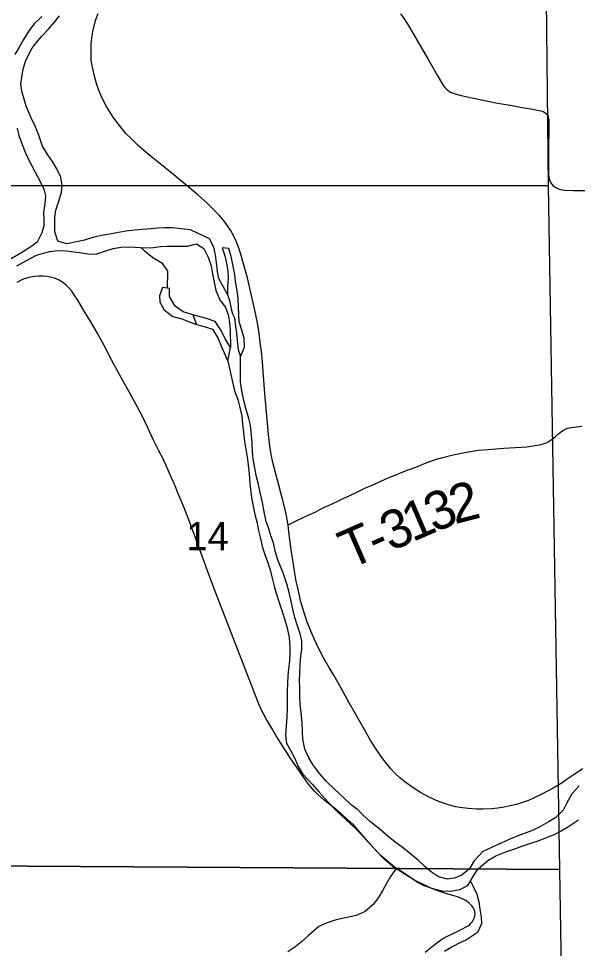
# Model space of a CAD drawing. Extents: x 1874609 to 2204689, y 815661 to 1281160.
# Drawn here: x 2036554 to 2040908, y 944638 to 951876 of the extents above; entities that cross this region are included whole.
import ezdxf

# ---------------------------------------------------------------- set-up
doc = ezdxf.new("R2010")
doc.units = 0
for name, color, linetype in [('GM_X_County_Road', 7, 'Continuous'), ('GM_X_Major_River', 7, 'Continuous'), ('GM_X_Minor_River', 7, 'Continuous'), ('GM_X_Section', 7, 'Continuous'), ('GM_X_Section_Text', 7, 'Continuous'), ('GM_X_Township_Road', 7, 'Continuous'), ('GM_X_Township_Road_Text', 7, 'Continuous')]:
    doc.layers.add(name, color=color, linetype=linetype)

msp = doc.modelspace()

# ---------------------------------------------------------------- linework, layer by layer
at = {"layer": 'GM_X_County_Road'}
for points in [[(2038653.1, 947935.4), (2038651.4, 947946), (2038643.1, 947991.6), (2038630.2, 948054.6), (2038611.3, 948134.3), (2038569.6, 948293.1), (2038536.1, 948420), (2038521.6, 948483.6), (2038513, 948531.4), (2038503, 948612.8), (2038482.2, 948841.4), (2038469.8, 948988.6), (2038455.6, 949201.3), (2038447.1, 949285.7), (2038436.9, 949353.8), (2038427.1, 949428.4), (2038414.8, 949507.1), (2038394.3, 949607.5), (2038368.8, 949721.7), (2038338.2, 949857.8), (2038312.6, 949948.1), (2038282.9, 950051.2), (2038268.2, 950097.8), (2038250.1, 950143.2), (2038228.7, 950187), (2038204.2, 950229.4), (2038177.1, 950270.1), (2038147.6, 950309.1), (2038115.9, 950346.4), (2038070.8, 950393.5), (2038023, 950438.1), (2037998.8, 950460), (2037950.1, 950502.9), (2037762.3, 950658.7), (2037547.6, 950833.9), (2037486.5, 950888), (2037427.4, 950944.5), (2037393.3, 950980.1), (2037361.1, 951017.6), (2037330.5, 951056.4), (2037291.5, 951109.4), (2037264.1, 951150.4), (2037238.9, 951192.7), (2037215.9, 951236), (2037194.7, 951280), (2037176.1, 951324.9), (2037161.1, 951370.7), (2037148.2, 951416.7), (2037136.8, 951462.6), (2037124.7, 951523.1), (2037122.2, 951537.9), (2037120.7, 951551.7), (2037120, 951565.2), (2037118.7, 951594.4), (2037119.2, 951658.8), (2037119.8, 951675.7), (2037124.6, 951725.2), (2037132.8, 951774.1), (2037143.5, 951822.4), (2037156.9, 951870), (2037173.2, 951916.8)], [(2040951, 946034.5), (2040882.4, 945990.4), (2040828.8, 945955.2), (2040788, 945928), (2040717.9, 945885.6), (2040675, 945861.3), (2040631.2, 945838.6), (2040572, 945809.9), (2040526.5, 945790.5), (2040480, 945773.5), (2040432.7, 945759), (2040384.7, 945746.9), (2040336.2, 945737.2), (2040287.3, 945729.7), (2040238, 945725.1), (2040172.2, 945722.4), (2040122.8, 945723), (2040057, 945727), (2039991.5, 945734.5), (2039958.9, 945740.3), (2039895.1, 945757.4), (2039848.2, 945773), (2039802.2, 945791.4), (2039743, 945820.4), (2039685.1, 945851.7), (2039642.7, 945877), (2039601.7, 945904.7), (2039562.3, 945934.7), (2039524.6, 945966.8), (2039488.4, 946000.5), (2039454.2, 946036.3), (2039421.8, 946073.6), (2039391.5, 946112.7), (2039344.4, 946180.2), (2039300.7, 946249.8), (2039243.3, 946349.4), (2039130.6, 946549.6), (2039066.3, 946663.9), (2039009.8, 946763.9), (2038976, 946819.8), (2038927, 946905.4), (2038887.9, 946980.3), (2038858.9, 947043.3), (2038833.4, 947102.9), (2038799.3, 947186.3), (2038770.4, 947276.6), (2038753.4, 947336.1), (2038731.3, 947431.5), (2038717.6, 947497.9), (2038704, 947574.5), (2038692.1, 947647.7), (2038680.2, 947722.6), (2038662.5, 947859.4), (2038657.6, 947905.7), (2038653.7, 947932), (2038653.1, 947935.4)]]:
    msp.add_lwpolyline(points, dxfattribs=at)
at = {"layer": 'GM_X_Major_River'}
msp.add_line((2037911.1, 949570.2), (2037941.2, 949494.2), dxfattribs=at)
for points in [[(2036735.8, 951892.7), (2036675.8, 951834.6), (2036633.8, 951780.5), (2036591.9, 951712.3), (2036557.9, 951654.2), (2036525.9, 951596.1)], [(2037892.4, 950232.8), (2037820.3, 950240.7), (2037752.3, 950246.6), (2037690.2, 950246.5), (2037638.2, 950244.4), (2037586.2, 950240.4), (2037458.1, 950228.2), (2037392, 950220.1), (2037332, 950210), (2037266, 950197.9), (2037211.9, 950189.8), (2037139.9, 950175.7), (2037067.9, 950151.5), (2037005.8, 950137.4), (2036929.8, 950123.3), (2036859.7, 950143.2), (2036837.6, 950217.3), (2036835.6, 950269.3), (2036835.5, 950327.4), (2036845.5, 950385.4), (2036867.4, 950455.5), (2036887.3, 950525.6), (2036893.3, 950579.7), (2036883.2, 950641.8), (2036853.1, 950707.8), (2036817, 950763.8), (2036781, 950815.8), (2036740.9, 950883.8), (2036714.8, 950961.8), (2036686.7, 951033.8), (2036648.6, 951109.9), (2036614.4, 951193.9), (2036596.4, 951249.9), (2036580.3, 951311.9), (2036572.2, 951368), (2036578.2, 951420), (2036590.1, 951484.1), (2036610.1, 951550.2), (2036652, 951636.3), (2036690, 951688.5), (2036736, 951740.6), (2036783.9, 951790.7), (2036833.9, 951848.8), (2036873.9, 951898.9)], [(2036542.6, 951023.6), (2036556.6, 950965.6), (2036580.7, 950895.6), (2036604.8, 950837.5), (2036636.9, 950769.5), (2036721.1, 950607.5), (2036751.2, 950549.5), (2036763.3, 950495.4), (2036757.3, 950435.4), (2036749.4, 950367.3), (2036751.5, 950313.2), (2036749.5, 950261.2), (2036735.6, 950207.1), (2036699.6, 950135), (2036641.6, 950094.9), (2036571.6, 950048.8), (2036491.6, 950004.6)], [(2038182.1, 949727.5), (2038114.3, 949851.8), (2038103.8, 949907.8), (2038095.2, 949973.8), (2038088.7, 950035.9), (2038074.1, 950097.9), (2038041.5, 950161.7), (2037892.4, 950232.8)], [(2036539.7, 949950.6), (2036591.7, 949980.7), (2036643.7, 950008.8), (2036693.7, 950034.9), (2036747.7, 950051), (2036797.8, 950063.1), (2036859.8, 950071.2), (2036923.9, 950067.3), (2036981.9, 950061.3), (2037048, 950051.4), (2037110, 950043.5), (2037164.1, 950045.6), (2037234.1, 950067.7), (2037290.1, 950085.8), (2037352.1, 950097.9), (2037418.2, 950100), (2037500.3, 950094.1), (2037554.3, 950092.2), (2037604.3, 950094.3), (2037658.4, 950102.3), (2037710.4, 950104.4), (2037870.5, 950104.6), (2037940.6, 950122.8)], [(2037940.6, 950122.8), (2037998.1, 950085.1), (2038030.7, 950019.3), (2038053.4, 949951.4), (2038063.9, 949889.4), (2038076.5, 949823.4), (2038091.1, 949759.5), (2038121.8, 949685.6), (2038166.4, 949627.9), (2038186.9, 949572), (2038196.3, 949509.5), (2038202.4, 949450.4), (2038205.2, 949315.8)], [(2038284, 949246.4), (2038315.3, 949318.8), (2038310.7, 949384.8), (2038292.1, 949450.8), (2038273.5, 949514.7), (2038271.1, 949568.8), (2038268.5, 949630.9), (2038265.9, 949701), (2038255.2, 949773), (2038244.7, 949829), (2038238.2, 949883), (2038225.6, 949949), (2038210.9, 950023), (2038192.3, 950086.9), (2038140.2, 950092.5), (2038160.8, 950030.5), (2038175.4, 949958.6), (2038183.9, 949906.5), (2038186.4, 949856.5), (2038182.9, 949792.4), (2038182.1, 949727.5)], [(2038182.1, 949727.5), (2038196.3, 949680.6), (2038210.6, 949617.5), (2038220.8, 949578.8), (2038235, 949546.2), (2038243.2, 949479), (2038251.3, 949428), (2038257.4, 949369), (2038263.5, 949299.7), (2038284, 949246.4)], [(2038205.2, 949315.8), (2038164.6, 949383.5), (2038132, 949447.3), (2038085.3, 949517), (2038017, 949542.4), (2037911.1, 949570.2)], [(2037941.2, 949494.2), (2037999.5, 949480.2), (2038065.8, 949458.7), (2038108.5, 949387), (2038129, 949333.1), (2038155.6, 949273.2), (2038184.2, 949209.4)], [(2038184.2, 949209.4), (2038205.2, 949315.8)], [(2040920.9, 945903.1), (2040865.4, 945840.5), (2040822, 945766), (2040796.5, 945713.6), (2040738.9, 945657), (2040687.1, 945624.5), (2040615.4, 945583.8), (2040563.6, 945557.2), (2040507.7, 945536.7), (2040455.8, 945518.2), (2040380, 945489.4), (2040314.2, 945456.8), (2040238.4, 945424), (2040170.7, 945391.3), (2040103.2, 945320.6), (2040063.8, 945254.1), (2040002.1, 945205.5), (2039948.3, 945184.9), (2039896.3, 945176.4), (2039826, 945193.8), (2039771.6, 945231.4), (2039721.2, 945273), (2039668.7, 945322.6), (2039598.1, 945382), (2039543.7, 945425.6), (2039487.2, 945465.2), (2039432.8, 945508.7), (2039370.2, 945562.2), (2039299.6, 945619.7), (2039247.1, 945667.3), (2039196.6, 945716.9), (2039146.2, 945756.5), (2039083.6, 945814), (2039017, 945875.5), (2038950.4, 945939), (2038901.8, 945996.7), (2038847.1, 946068.3), (2038816.6, 946120.1), (2038784, 946187.9), (2038769.2, 946265.9), (2038766.7, 946330), (2038762.1, 946396), (2038755.4, 946472.1), (2038748.8, 946540.1), (2038744.3, 946592.2), (2038745.7, 946660.3), (2038743.1, 946724.4), (2038744.6, 946782.5), (2038748, 946850.7), (2038753.4, 946912.8), (2038760.9, 946967), (2038760.3, 947035.1), (2038747.8, 947087), (2038723.2, 947156.9), (2038706.7, 947214.9), (2038692.2, 947268.8), (2038679.6, 947328.8), (2038660.9, 947408.8), (2038644.2, 947476.8), (2038617.5, 947554.6), (2038595, 947610.5), (2038574.5, 947662.4), (2038553.9, 947730.3), (2038539.3, 947794.3), (2038518.7, 947850.2), (2038504.2, 947904.2), (2038483.7, 947962.1), (2038467, 948036), (2038454.4, 948108), (2038435.6, 948188), (2038423.1, 948248), (2038408.5, 948310), (2038395.9, 948375.9), (2038385.4, 948429.9), (2038376.8, 948498), (2038374, 948578.1), (2038360.9, 948710.2), (2038348.4, 948762.2), (2038327.7, 948834.1), (2038309.1, 948902), (2038292.4, 948978), (2038281.8, 949046), (2038284, 949246.4)], [(2038184.2, 949209.4), (2038236.3, 948979.5), (2038260.9, 948909.6), (2038277.5, 948849.7), (2038292.1, 948781.7), (2038298.7, 948721.6), (2038305.3, 948653.6), (2038313.9, 948583.5), (2038324.5, 948521.5), (2038335, 948463.5), (2038343.6, 948401.5), (2038350.2, 948333.5), (2038356.9, 948257.4), (2038369.9, 948145.3), (2038384.7, 948067.3), (2038395.1, 948015.3), (2038411.8, 947947.4), (2038422.3, 947891.4), (2038436.7, 947839.4), (2038453.5, 947759.5), (2038472, 947703.5), (2038492.5, 947647.6), (2038515.1, 947583.7), (2038527.6, 947529.8), (2038546.3, 947457.8), (2038560.8, 947403.8), (2038581.4, 947337.9), (2038599.9, 947284), (2038622.6, 947212.1), (2038645.2, 947144.2), (2038662, 947058.2), (2038666.7, 946984.1), (2038667.2, 946930), (2038665.7, 946875.9), (2038656.2, 946813.8), (2038652.7, 946759.6), (2038649.2, 946703.5), (2038647.8, 946639.4), (2038646.3, 946577.3), (2038647, 946505.2), (2038643.5, 946439), (2038638.2, 946370.8), (2038634.8, 946294.7), (2038641.4, 946236.7), (2038673.9, 946176.8), (2038706.5, 946115), (2038733.1, 946053.2), (2038769.7, 945995.4), (2038840.5, 945915.9), (2038895.1, 945854.3), (2038965.9, 945776.9), (2039034.6, 945705.4), (2039103.2, 945641.9), (2039177.9, 945570.5), (2039246.6, 945501), (2039319.4, 945419.5), (2039370, 945365.9), (2039428.5, 945320.4), (2039482.9, 945272.8), (2039553.4, 945229.4), (2039609.8, 945189.8), (2039662.2, 945154.3), (2039712.5, 945128.7), (2039780.8, 945103.3), (2039853, 945085.9), (2039921.1, 945082.5), (2039991.1, 945095.2), (2040052.9, 945127.8), (2040098.3, 945202.3), (2040133.8, 945256.8), (2040209.3, 945321.6), (2040271.1, 945358.2), (2040350.9, 945389), (2040420.7, 945413.7), (2040474.6, 945434.2), (2040530.5, 945452.8), (2040610.4, 945477.5), (2040666.2, 945500.1), (2040728.1, 945524.7), (2040781.9, 945553.2), (2040839.6, 945587.8), (2040915.3, 945638.6)]]:
    msp.add_lwpolyline(points, dxfattribs=at)
at = {"layer": 'GM_X_Minor_River'}
for points in [[(2037506.3, 950093.9), (2037530.3, 950074.1), (2037600.4, 950016.2), (2037670.5, 949974.2), (2037714.3, 949910.4), (2037712.2, 949777.9)], [(2037911.1, 949570.2), (2037837, 949594.1), (2037772.9, 949638.1), (2037730.8, 949712.1), (2037728.8, 949776.1), (2037674.7, 949782.1), (2037652.8, 949718), (2037654.8, 949667.9), (2037688.9, 949607.9), (2037757, 949558), (2037825.1, 949540), (2037885.2, 949516.1), (2037941.2, 949494.2)], [(2039499.1, 945262.9), (2039451.6, 945196.4), (2039420, 945144), (2039392.5, 945091.7), (2039359, 945033.3), (2039317.4, 944978.8), (2039253.8, 944924.1), (2039184, 944893.4), (2039028.1, 944859.9), (2038958.3, 944837.2), (2038894.5, 944808.6), (2038811, 944735.7), (2038757.4, 944689.1), (2038705.7, 944648.6), (2038652, 944610)], [(2040074, 945162.4), (2040092.9, 945126.2), (2040123.6, 945060.3), (2040140.1, 945000.4), (2040146.6, 944942.4), (2040159.2, 944880.4), (2040159.7, 944828.3), (2040128.3, 944761.9), (2040044.7, 944705), (2039990.8, 944680.5), (2039937, 944653.9), (2039871.3, 944613.3)]]:
    msp.add_lwpolyline(points, dxfattribs=at)
at = {"layer": 'GM_X_Section'}
for points in [[(2035280, 955871.7), (2040623.7, 955902.1), (2040680.4, 950578), (2035321.1, 950573.6)], [(2035321.1, 950573.6), (2040680.4, 950578), (2040767.1, 945252.1), (2035376.2, 945285.5)], [(2035376.2, 945285.5), (2040767.1, 945252.1), (2040855.8, 939898.2), (2035389.4, 939909.3)]]:
    msp.add_lwpolyline(points, close=True, dxfattribs=at)
at = {"layer": 'GM_X_Township_Road'}
for points in [[(2039529.9, 951913.1), (2039558.8, 951873.2), (2039593.7, 951817.6), (2039660.1, 951704.6), (2039742.9, 951563.3), (2039791.5, 951478.1), (2039815.8, 951436.1), (2039855.9, 951366.6), (2039864.8, 951353.3), (2039874.5, 951340.6), (2039885.2, 951328.8), (2039897.1, 951318.1), (2039910.1, 951309), (2039924.3, 951301.9), (2039954.5, 951290.6), (2040001.1, 951277.1), (2040271.3, 951221.5), (2040303.1, 951215.3), (2040398.2, 951198.6), (2040462.4, 951187.5), (2040494.6, 951181.4), (2040559.2, 951170), (2040607.8, 951161.9), (2040623.9, 951158.5), (2040639.7, 951153.9), (2040654.8, 951146.3), (2040667.8, 951135), (2040677, 951120.7), (2040682.5, 951104.7), (2040685, 951088.1), (2040685.8, 951054.8), (2040684.2, 950989.1), (2040683.3, 950890.7), (2040683.6, 950792.2), (2040682.5, 950693.8), (2040683.6, 950661.1), (2040685, 950644.9), (2040687.6, 950629.1), (2040692.3, 950613.9), (2040699.4, 950599.9), (2040708.6, 950587), (2040719.7, 950575.4), (2040732.2, 950565.6), (2040746, 950557.5), (2040760.7, 950551.1), (2040775.9, 950546.1), (2040791.6, 950542.6), (2040807.5, 950540.2), (2040877.3, 950537.8), (2041040.9, 950536.9)], [(2039721.9, 944609.4), (2039772.5, 944651.2), (2039811.7, 944680.9), (2039852.4, 944708.5), (2039895, 944733.1), (2039939, 944755.1), (2040013.3, 944790.1), (2040042.3, 944805.6), (2040056.2, 944814.4), (2040069.3, 944824.3), (2040081.1, 944835.6), (2040091.3, 944848.3), (2040099.5, 944862.4), (2040105.5, 944877.6), (2040109, 944893.7), (2040110, 944910.1), (2040108.1, 944926.3), (2040103.1, 944941.8), (2040095, 944955.9), (2040085, 944968.8), (2040074.5, 944980.6), (2040063.1, 944991.3), (2040051, 945001), (2040038.2, 945009.8), (2040010.5, 945025), (2039980.5, 945037.4), (2039948.7, 945047.7), (2039898.7, 945060.5), (2039844.4, 945078.3), (2039777.9, 945101.8), (2039759.5, 945110), (2039729, 945123.7), (2039639.2, 945169.5), (2039556.8, 945217.7), (2039473.2, 945272.2), (2039400.6, 945334.6), (2039344, 945392.6), (2039278.9, 945465.1), (2039162.8, 945600.8), (2039066.5, 945685.2), (2039001.9, 945739.7), (2038936, 945793), (2038889.3, 945833.7), (2038859.5, 945862), (2038811.9, 945917.1), (2038663.7, 946130), (2038561, 946293.5), (2038529.1, 946347), (2038498.1, 946398.8), (2038487.4, 946415.5), (2038463.7, 946457.7), (2038442, 946502.5), (2038417.9, 946559.6), (2038084.1, 947424.2), (2038027, 947578), (2037992.2, 947669.9), (2037895.1, 947932.7), (2037867.2, 948008.2), (2037848.4, 948053.6), (2037817.1, 948129.3), (2037792.2, 948189.8), (2037778.3, 948226.3), (2037761.1, 948268.1), (2037746.6, 948300.3), (2037682, 948443.7), (2037645.1, 948516.8), (2037608.9, 948590.4), (2037523.6, 948767.8), (2037478.3, 948855.2), (2037430.9, 948941.4), (2037359.7, 949070.7), (2037266, 949243.7), (2037235.7, 949301.8), (2037205.4, 949360), (2037173.9, 949417.4), (2037115.8, 949516.3), (2037073.7, 949586.7), (2037014.7, 949685.2), (2036988.1, 949726.7), (2036969, 949753.4), (2036948.2, 949778.6), (2036924.9, 949801.6), (2036912.3, 949812.1), (2036899, 949821.7), (2036885.3, 949830.6), (2036871, 949838.6), (2036841, 949852), (2036809.7, 949861.8), (2036777.5, 949868), (2036744.8, 949871), (2036712, 949871.2), (2036679.3, 949868.8), (2036646.8, 949863.7), (2036615.1, 949855.5), (2036584.3, 949844.1), (2036540.1, 949822.9)], [(2038653.1, 947935.4), (2038694.8, 947956.3), (2038707, 947962.4), (2038720.6, 947968.3), (2038811.4, 948010.4), (2038868.9, 948037.1), (2038905.8, 948056.3), (2038942.8, 948074.1), (2038974.7, 948089.4), (2038996.7, 948098.3), (2039041, 948118.8), (2039083.1, 948139.1), (2039135.4, 948164.7), (2039183.9, 948187.6), (2039219.6, 948204.2), (2039257.9, 948222.1), (2039308.9, 948245), (2039359.9, 948268), (2039409.6, 948290.9), (2039458.1, 948311.3), (2039500.2, 948326.6), (2039542.3, 948344.5), (2039589.5, 948362.3), (2039629, 948377.6), (2039667.3, 948391.6), (2039717, 948412), (2039758.7, 948428.2), (2039808.8, 948445.2), (2039858.6, 948459.2), (2039938.9, 948480.9), (2040056.3, 948502.6), (2040137.9, 948515.3), (2040211.9, 948522.9), (2040271.2, 948527.1), (2040335.7, 948533.3), (2040513.9, 948543.7), (2040561.7, 948549.4), (2040608.9, 948557.9), (2040640, 948565.7), (2040655.3, 948570.9), (2040670.2, 948577.2), (2040684.7, 948584.7), (2040698.5, 948593.3), (2040711.8, 948602.9), (2040724.6, 948613), (2040736.8, 948623.5), (2040760.9, 948644.6), (2040786.7, 948664.1), (2040800.4, 948672.8), (2040814.8, 948680.5), (2040829.8, 948686.6), (2040845.5, 948691), (2040877.6, 948696.6), (2040942.5, 948704.5)]]:
    msp.add_lwpolyline(points, dxfattribs=at)

# ---------------------------------------------------------------- texts
at = {"layer": 'GM_X_Section_Text'}
msp.add_text('14', height=221, rotation=0.00001, dxfattribs=at).set_placement((2037862.3, 947737.5))
at = {"layer": 'GM_X_Township_Road_Text'}
for s, rotation, p in [('2', 14.47419, (2039951.3, 947939.2)), ('3', 22.42132, (2039790.9, 947872.2)), ('1', 23.26316, (2039622.2, 947799.7)), ('3', 23.48933, (2039453, 947726.1)), ('T', 23.56999, (2039134.5, 947587.2)), ('-', 23.55428, (2039340.2, 947676.9))]:
    msp.add_text(s, height=300, rotation=rotation, dxfattribs=at).set_placement(p)

doc.saveas('drawing.dxf')
